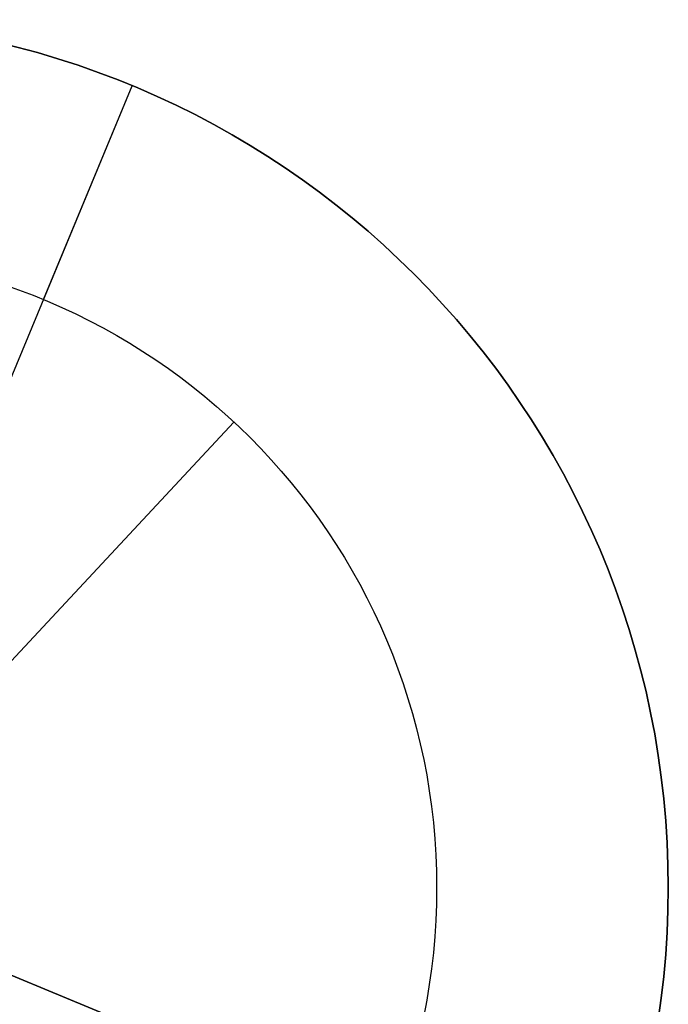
# Model space of a CAD drawing. Extents: x -3378 to 3007, y -425 to 173.
# Tile 283 of 396: x 1078 to 1090, y -281 to -264. Entities that reach past the tile are written whole.
import ezdxf

# ---------------------------------------------------------------- set-up
doc = ezdxf.new("R2010")
doc.units = 0
doc.layers.add('PREDEFINITO', color=7, linetype='CONTINUOUS')

msp = doc.modelspace()

# ---------------------------------------------------------------- linework, layer by layer
at = {"layer": 'PREDEFINITO'}
for p, q in [((1068.802, -292.932, 1255), (1080.282, -265.216, 1255)), ((1068.802, -292.932, 3155), (1080.282, -265.216, 3155)), ((1075.882, -275.841, 3155), (1080.282, -265.216, 3155)), ((1075.882, -275.841, 1255), (1080.282, -265.216, 1255)), ((1078.752, -268.912, 3175), (1080.282, -265.216, 3175)), ((1078.752, -268.912, 1235), (1080.282, -265.216, 1235)), ((1080.282, -265.216, 1255), (1080.282, -265.216, 3155)), ((1080.282, -265.216, 3155), (1080.282, -265.216, 3175)), ((1080.282, -265.216, 1255), (1080.282, -265.216, 1235)), ((1076.929, -276.514, 3171), (1082.042, -271.028, 3171)), ((1076.929, -276.514, 1239), (1082.042, -271.028, 1239)), ((1082.042, -271.028, 3175), (1082.042, -271.028, 3171)), ((1082.042, -271.028, 1235), (1082.042, -271.028, 1239)), ((1060.684, -273.334, 1255), (1088.4, -284.815, 1255)), ((1060.684, -273.334, 3155), (1088.4, -284.815, 3155)), ((1088.4, -284.815, 3155), (1077.776, -280.414, 3155)), ((1088.4, -284.815, 1255), (1077.776, -280.414, 1255))]:
    msp.add_line(p, q, dxfattribs=at)
for centre, radius in [((1074.542, -279.074, 1255), 15), ((1074.542, -279.074, 3155), 15), ((1074.542, -279.074, 2205), 15), ((1074.542, -279.074, 3175), 11), ((1074.542, -279.074, 3171), 11), ((1074.542, -279.074, 3173), 11), ((1074.542, -279.074, 1235), 11), ((1074.542, -279.074, 1239), 11), ((1074.542, -279.074, 1237), 11)]:
    msp.add_circle(centre, radius, dxfattribs=at)
at = {"layer": 'PREDEFINITO', "extrusion": (1.98052e-14, 8.20358e-15, -1)}
for centre in [(-1074.542, -279.074, -3155), (-1074.542, -279.074, -3175), (-1074.542, -279.074, -3165)]:
    msp.add_circle(centre, 15, dxfattribs=at)
at = {"layer": 'PREDEFINITO', "extrusion": (-1.98052e-14, -8.20358e-15, -1)}
for centre in [(-1074.542, -279.074, -1255), (-1074.542, -279.074, -1235), (-1074.542, -279.074, -1245)]:
    msp.add_circle(centre, 15, dxfattribs=at)

doc.saveas('drawing.dxf')
